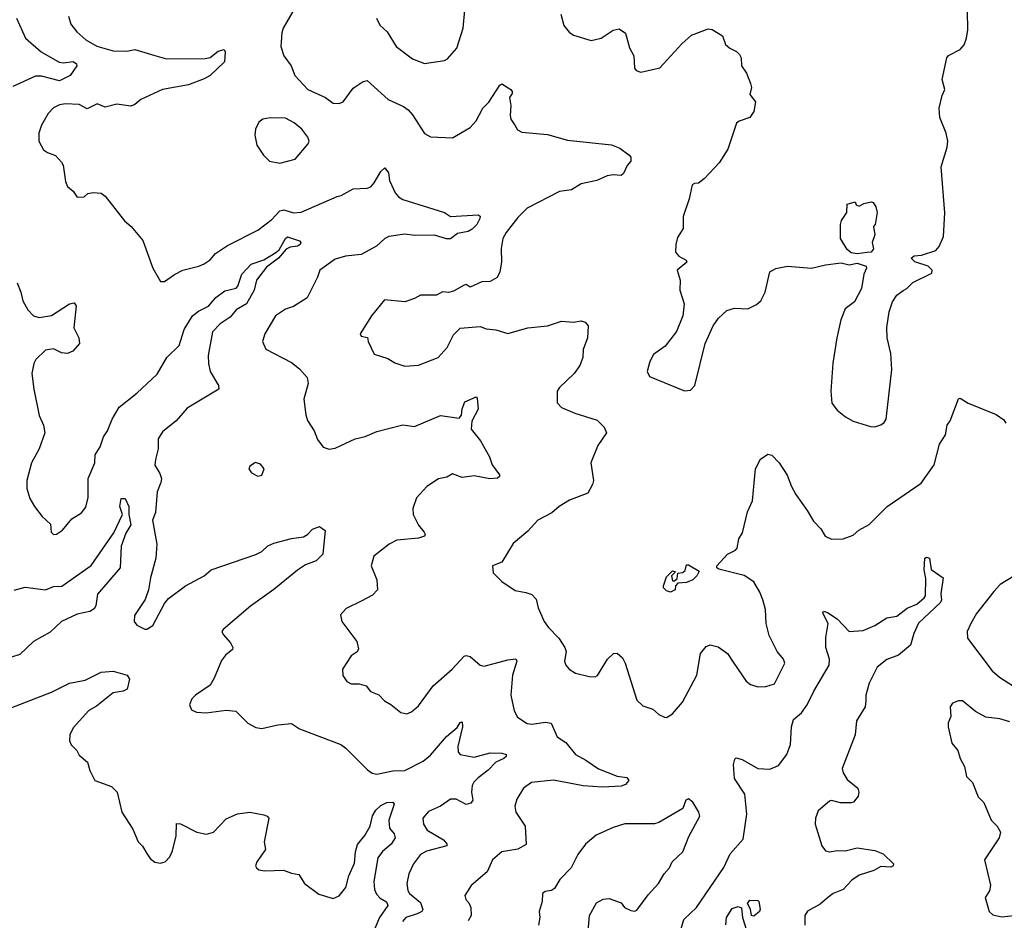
# Model space of a CAD drawing. Extents: x 2086813 to 2278017, y 548126 to 753336.
# Tile 427 of 461: x 2214505 to 2219467, y 721590 to 726127. Entities that reach past the tile are written whole.
import ezdxf

# ---------------------------------------------------------------- set-up
doc = ezdxf.new("R2010")
doc.units = 0

msp = doc.modelspace()

# ---------------------------------------------------------------- linework, layer by layer
at = {"layer": '0CON10XD'}
for points in [[(2215925.3, 726244.7), (2215831.9, 726085), (2215825, 726060), (2215821.3, 725991.3), (2215835.8, 725945), (2215872.5, 725895), (2215891.4, 725845), (2215956.7, 725775), (2216045, 725734.2), (2216085, 725706.2), (2216115, 725704), (2216135, 725713.8), (2216185, 725781.9), (2216235, 725815.6), (2216255, 725820), (2216360.8, 725725), (2216439.1, 725689.1), (2216462.4, 725672.4), (2216485, 725647.5), (2216544.4, 725554.4), (2216575, 725536), (2216685, 725532.5), (2216775, 725584.2), (2216805, 725616.7), (2216838.3, 725681.7), (2216868.3, 725711.7), (2216925, 725797.5), (2216935, 725803.3), (2216980, 725775), (2216986.7, 725765), (2216986.7, 725755), (2216973.3, 725735), (2216979.4, 725695), (2216975.7, 725645), (2216980, 725625), (2216999.2, 725595), (2217012.8, 725572.8), (2217035, 725560), (2217165, 725548.8), (2217265, 725520), (2217487, 725497), (2217529.7, 725479.7), (2217575, 725446.2), (2217583.9, 725433.9), (2217584, 725415), (2217566.8, 725393.2), (2217548.1, 725351.9), (2217535, 725341.2), (2217495, 725346), (2217465, 725340), (2217413.6, 725316.4), (2217335, 725300), (2217285, 725270), (2217225, 725261.9), (2217062.9, 725177.1), (2217015, 725130), (2216955.6, 725055), (2216939.4, 725025), (2216930.6, 724975), (2216932.9, 724905), (2216925, 724857.5), (2216911.2, 724828.8), (2216875, 724807.5), (2216833.6, 724806.4), (2216775, 724780), (2216755, 724792.5), (2216745, 724790), (2216690.8, 724759.2), (2216665, 724752), (2216635, 724756.7), (2216605, 724740), (2216525, 724738.8), (2216495, 724722), (2216445, 724706.2), (2216342.5, 724715), (2216277.5, 724635), (2216220, 724545), (2216225, 724532.5), (2216256.7, 724526.7), (2216260, 724505), (2216291.2, 724441.2), (2216359.5, 724419.5), (2216395, 724398.8), (2216445, 724381.2), (2216515, 724386.2), (2216613.3, 724425), (2216658.8, 724475), (2216691.2, 724538.8), (2216725, 724573.3), (2216825, 724582), (2216855, 724568.8), (2216905, 724563.8), (2216965, 724546.2), (2217065, 724574.2), (2217165, 724584), (2217235, 724607.5), (2217295, 724602.5), (2217335, 724610), (2217353.6, 724603.6), (2217368.8, 724585), (2217365.7, 724525), (2217344.5, 724465), (2217343.3, 724425), (2217328.1, 724385), (2217299.2, 724345), (2217225.8, 724274.2), (2217214, 724255), (2217213.6, 724196.4), (2217235, 724174), (2217302.5, 724145), (2217415, 724110), (2217450, 724075), (2217461.2, 724045), (2217418.7, 723981.3), (2217382.9, 723895), (2217396.2, 723805), (2217391.8, 723785), (2217367.4, 723742.6), (2217275, 723707.1), (2217224, 723675), (2217187, 723643), (2217116.2, 723605), (2217065, 723550), (2216992.1, 723487.9), (2216934.2, 723395), (2216887.5, 723375), (2216890.4, 723340.4), (2216935, 723297.5), (2217002.3, 723252.3), (2217055, 723242), (2217085, 723232), (2217107.8, 723207.8), (2217118.1, 723165), (2217147.5, 723095), (2217168.8, 723065), (2217221.9, 723011.9), (2217252.5, 722965), (2217258, 722945), (2217250, 722895), (2217256.2, 722875), (2217273.8, 722855), (2217305, 722835.7), (2217375, 722817.5), (2217405, 722816.2), (2217415.8, 722824.2), (2217466.7, 722905), (2217496.4, 722933.6), (2217516.1, 722936.1), (2217542.3, 722912.3), (2217556.2, 722885), (2217615, 722698.8), (2217645, 722671.2), (2217695, 722653.3), (2217726.4, 722626.4), (2217753.6, 722613.6), (2217765, 722612.5), (2217795, 722630), (2217845, 722688.8), (2217916.7, 722825), (2217936, 722935), (2217965, 722968.8), (2217985, 722978), (2218025, 722967.5), (2218072.5, 722935), (2218100.2, 722890.2), (2218165.5, 722795.5), (2218187.6, 722777.6), (2218225, 722766), (2218265, 722768), (2218308.3, 722781.7), (2218360, 722885), (2218353.8, 722905), (2218322, 722945), (2218282.2, 723025), (2218267.1, 723085), (2218262.5, 723155), (2218250, 723205), (2218235, 723243.8), (2218204, 723295), (2218155, 723326.9), (2218028.3, 723358.3), (2218017.5, 723365), (2218017.5, 723375), (2218072.5, 723435), (2218112.5, 723455), (2218120, 723465), (2218128.3, 723511.7), (2218147.3, 723542.7), (2218172.7, 723647.3), (2218197, 723703), (2218212.9, 723865), (2218237.7, 723912.3), (2218275, 723938), (2218295, 723933.8), (2218332, 723895), (2218372.7, 723832.7), (2218393.8, 723775), (2218415.8, 723735.8), (2218474, 723655), (2218505, 723600), (2218542.5, 723562.5), (2218563.3, 723525), (2218595, 723510), (2218655, 723512.5), (2218705, 723530), (2218733.3, 723555), (2218785, 723584), (2218876, 723675), (2219047.4, 723792.6), (2219114, 723884), (2219140.7, 723989.3), (2219170.6, 724035), (2219179.2, 724085), (2219194, 724106), (2219235, 724216.2), (2219245, 724220), (2219284.7, 724194.7), (2219425, 724137.8), (2219465, 724110.6), (2219474.4, 724095)], [(2217832.3, 725047.7), (2217820.5, 725029.5), (2217811.2, 724995), (2217810, 724955), (2217826.7, 724935), (2217863.3, 724915), (2217867.5, 724905), (2217817.5, 724865), (2217832.5, 724815), (2217831.2, 724765), (2217854, 724695), (2217845.8, 724635), (2217814.3, 724555.7), (2217757, 724483), (2217699.3, 724440.7), (2217680, 724405), (2217666.7, 724355), (2217679.3, 724329.3), (2217855, 724257.5), (2217885, 724260), (2217906.7, 724285), (2217958.8, 724495), (2218000, 724585), (2218026.1, 724623.9), (2218068.3, 724661.7), (2218106.4, 724673.6), (2218175, 724671.2), (2218218.1, 724691.9), (2218239.5, 724710.5), (2218261.9, 724755), (2218285, 724857.5), (2218316.1, 724873.9), (2218374.5, 724885.5), (2218495, 724876), (2218565, 724892.5), (2218645, 724901.9), (2218685, 724891.2), (2218725, 724900), (2218770, 724885), (2218772.5, 724875), (2218758.8, 724845), (2218747.7, 724772.3), (2218712.5, 724705), (2218665, 724670), (2218643.3, 724615), (2218622.5, 724525), (2218603, 724397), (2218592, 724255), (2218597.5, 724195), (2218625, 724160), (2218665.9, 724125.9), (2218705, 724103.8), (2218793, 724077), (2218815, 724076.7), (2218845, 724086.7), (2218861.7, 724098.3), (2218871.2, 724115), (2218899.2, 724365), (2218894, 724445), (2218876.4, 724523.6), (2218873.9, 724576.1), (2218886.7, 724655), (2218903.3, 724705), (2218925, 724740), (2218956.7, 724763.3), (2218975, 724772.5), (2219005, 724802.5), (2219100.7, 724849.3), (2219103.8, 724865), (2219083.3, 724885), (2219015, 724906.7), (2218997.5, 724925), (2219012.7, 724937.3), (2219049.1, 724940.9), (2219120.8, 724965), (2219138.1, 724985), (2219159.4, 725035), (2219166.4, 725153.6), (2219148.1, 725385), (2219179.2, 725485), (2219182, 725515), (2219174, 725555), (2219142, 725635), (2219138.3, 725681.7), (2219153.3, 725745), (2219167.5, 725775), (2219153.8, 725825), (2219176.7, 725935), (2219185, 725946.2), (2219245, 725976.2), (2219265, 726000), (2219276.6, 726033.4), (2219283.1, 726075), (2219278.8, 726265)], [(2214751.4, 726145), (2214762.9, 726105), (2214791.9, 726065), (2214837.5, 726025), (2214893.3, 725993.3), (2214975, 725970.6), (2215045, 725967.5), (2215085, 725976.9), (2215186.2, 725946.2), (2215245, 725930.5), (2215439.1, 725930.9), (2215465, 725935.8), (2215505, 725967.5), (2215535, 725976.2), (2215540, 725965), (2215536.7, 725915), (2215464.6, 725845.4), (2215435, 725828.5), (2215355, 725798.7), (2215225, 725775.4), (2215115, 725725.6), (2215085, 725700), (2215065, 725691.4), (2214995, 725701.4), (2214936.1, 725686.1), (2214895, 725702.5), (2214845, 725677.5), (2214805, 725700), (2214735, 725702.5), (2214705, 725698.8), (2214675, 725683.3), (2214648.8, 725655), (2214614.4, 725595.6), (2214601.9, 725555), (2214601.5, 725515), (2214625, 725472), (2214645, 725458), (2214685, 725443.3), (2214715, 725410), (2214724.2, 725394.2), (2214735, 725312.5), (2214745.9, 725285.9), (2214775, 725262.5), (2214795, 725233.3), (2214830, 725235), (2214848.3, 725251.7), (2214875, 725256.7), (2214915, 725252.5), (2214935, 725237.5), (2215033, 725113), (2215065.7, 725085), (2215125.8, 725015), (2215176.2, 724875), (2215215, 724807.5), (2215235, 724807.5), (2215285, 724843.3), (2215327.5, 724865), (2215407.5, 724885), (2215435, 724897.5), (2215465, 724918), (2215491.7, 724948.3), (2215551.3, 724988.7), (2215705, 725067.1), (2215775, 725120), (2215815, 725164.4), (2215835, 725168.5), (2215885, 725154.5), (2215922.8, 725157.2), (2216105, 725236.7), (2216125, 725241.5), (2216185.5, 725274.5), (2216255, 725278.1), (2216273.8, 725285), (2216291.9, 725305), (2216325, 725362), (2216345, 725380), (2216362.9, 725355), (2216367.6, 725317.6), (2216396.9, 725255), (2216413.8, 725233.8), (2216435, 725221.4), (2216645, 725155.7), (2216675.8, 725135.8), (2216815, 725143.8), (2216825, 725137.5), (2216824, 725125), (2216807.8, 725095), (2216785, 725072.2), (2216765, 725060.5), (2216710.4, 725049.6), (2216675, 725023.2), (2216655, 725022.5), (2216595, 725041.5), (2216495, 725039.7), (2216445, 725046.1), (2216365, 725034.4), (2216344, 725025), (2216303.2, 724986.8), (2216225, 724943.3), (2216145.8, 724935.8), (2216095, 724920), (2216017.1, 724865), (2216005, 724830), (2215953.3, 724725), (2215885, 724682), (2215845, 724668.6), (2215794.2, 724635), (2215740, 724545), (2215727.5, 724505), (2215745, 724467.5), (2215875, 724400.8), (2215915, 724368), (2215954, 724325), (2215958, 724295), (2215936.2, 724215), (2215945.9, 724135.9), (2215955, 724107.5), (2215988, 724055), (2216005, 724012.5), (2216034.1, 723974.1), (2216065, 723963.8), (2216095, 723968.8), (2216195, 724016), (2216245, 724028), (2216305, 724052.2), (2216436, 724086), (2216495, 724078), (2216625, 724132.5), (2216720, 724120), (2216731.2, 724135), (2216733.9, 724166.1), (2216748.3, 724201.7), (2216805, 724226.7), (2216810.7, 724220.7), (2216815.8, 724165), (2216782.5, 724105), (2216780, 724065), (2216826.1, 724006.1), (2216872, 723925), (2216886, 723885), (2216922, 723835), (2216922, 723825), (2216912.7, 723817.3), (2216874.5, 723814.5), (2216795, 723828.6), (2216735, 723820.8), (2216685, 723838.8), (2216657, 723823), (2216615, 723814), (2216556, 723775), (2216505, 723718), (2216485.6, 723665), (2216488.1, 723635), (2216515, 723580), (2216542.5, 723545), (2216547.5, 723535), (2216544.1, 723525.9), (2216514.4, 723515.6), (2216405, 723504.4), (2216366.7, 723485), (2216288.8, 723425), (2216276, 723375), (2216303.8, 723305), (2216308, 723255), (2216282.1, 723227.9), (2216225, 723197.5), (2216149.5, 723160.5), (2216120.7, 723129.3), (2216127.5, 723095), (2216203.3, 722995), (2216212.5, 722957.5), (2216205, 722942.5), (2216175, 722922.5), (2216131.9, 722855), (2216132.8, 722822.8), (2216153.4, 722793.4), (2216175, 722781.2), (2216215, 722781.2), (2216250.7, 722770.7), (2216272.7, 722742.7), (2216315, 722726.7), (2216343.3, 722695), (2216375, 722678), (2216425, 722636.2), (2216455, 722630), (2216479.7, 722640.3), (2216515, 722670), (2216588.3, 722771.7), (2216684.3, 722855), (2216745, 722920.6), (2216755, 722924.3), (2216775, 722919.4), (2216825, 722876), (2216845, 722870.8), (2216965, 722902.7), (2217005, 722906.7), (2217010, 722895), (2216988.8, 722825), (2216980.5, 722725), (2216995.8, 722645), (2217013.4, 722613.4), (2217061.7, 722581.7), (2217085, 722578.9), (2217155, 722589.1), (2217183.3, 722583.3), (2217212.5, 722515), (2217256.3, 722486.3), (2217305.7, 722425), (2217357.6, 722397.6), (2217422.4, 722352.4), (2217515, 722315.6), (2217565, 722310), (2217574, 722295), (2217558, 722275), (2217535, 722265.6), (2217441.7, 722261.7), (2217345, 722267.1), (2217195, 722296.9), (2217083.8, 722285), (2217043.8, 722255), (2217009.7, 722200.3), (2217000, 722165), (2217005.8, 722135), (2217051.9, 722065), (2217057.9, 721972.1), (2217015, 721948.6), (2216935, 721935.6), (2216887.1, 721895), (2216860.8, 721835), (2216780, 721765), (2216747.5, 721715), (2216752.5, 721695), (2216768.8, 721678.8), (2216778, 721655), (2216780.6, 721615), (2216765, 721587.1)], [(2216302.5, 726135), (2216319.5, 726099.5), (2216355.8, 726065.8), (2216401.7, 725991.7), (2216485, 725930), (2216545, 725906.2), (2216645, 725922), (2216660.5, 725929.5), (2216707, 725983), (2216740, 726085), (2216747.5, 726175)], [(2217232.5, 726155), (2217247.3, 726097.3), (2217273.2, 726063.2), (2217295, 726049.2), (2217385, 726022.5), (2217435, 726033.8), (2217495.8, 726074.2), (2217525, 726081.2), (2217558.3, 726058.3), (2217577.5, 725985), (2217600, 725945), (2217603, 725883), (2217611.7, 725871.7), (2217635, 725862.5), (2217730, 725885), (2217841.2, 726005), (2217890.3, 726049.7), (2217975, 726080), (2217995, 726076.7), (2218046.7, 726045), (2218062.3, 726002.3), (2218082.7, 725982.7), (2218117, 725967), (2218132.3, 725952.3), (2218140, 725935), (2218142.5, 725895), (2218167.7, 725857.7), (2218188, 725805), (2218192, 725785), (2218185, 725750), (2218213, 725713), (2218203.8, 725665), (2218185, 725633.8), (2218130, 725615), (2218117.5, 725605), (2218073.3, 725475), (2218030, 725405), (2217955, 725326.7), (2217925, 725303.3), (2217905, 725302.5), (2217893.3, 725295), (2217878.6, 725225), (2217848.6, 725135), (2217848, 725075), (2217832.3, 725047.7)], [(2214488.5, 726135), (2214533.4, 726033.4), (2214613.5, 725965), (2214703.7, 725913.6), (2214725, 725910), (2214775, 725916.3), (2214791.1, 725905), (2214792.5, 725895), (2214758.9, 725845), (2214705, 725819.1), (2214615, 725842), (2214585, 725842.1), (2214469.6, 725790.4)], [(2215815, 725404), (2215892.5, 725425), (2215958.3, 725501.7), (2215963.3, 725515), (2215956.7, 725535), (2215925.9, 725575.9), (2215887.3, 725607.3), (2215845, 725630), (2215767, 725633), (2215730, 725625), (2215709.3, 725610.7), (2215693.3, 725575), (2215690, 725545), (2215700, 725495), (2215733.3, 725445), (2215764.2, 725414.2), (2215815, 725404)], [(2218725, 724947.1), (2218695, 724952), (2218675, 724970), (2218641.2, 725025), (2218641.2, 725095), (2218646.7, 725115), (2218673.3, 725155), (2218675, 725197.5), (2218715, 725210), (2218720, 725195), (2218735, 725187.5), (2218758.3, 725201.7), (2218795, 725210), (2218806.4, 725206.4), (2218820, 725185), (2218825.8, 725155), (2218816.2, 725095), (2218807.5, 725085), (2218813.9, 725043.9), (2218800, 725005), (2218807.7, 724972.3), (2218795, 724956.2), (2218775, 724954.3), (2218725, 724947.1)], [(2214603.1, 724626.9), (2214665, 724636.5), (2214755, 724695.7), (2214780, 724700), (2214790, 724685), (2214778.1, 724575), (2214802.5, 724525), (2214806.2, 724495), (2214773, 724457), (2214745, 724446), (2214715, 724449.2), (2214675, 724469.4), (2214635, 724461.9), (2214586.2, 724415), (2214576, 724395), (2214565.7, 724345), (2214576, 724265), (2214603, 724133), (2214623.9, 724083.9), (2214631.2, 724045), (2214603.3, 723965), (2214563.8, 723895), (2214541.2, 723805), (2214541.2, 723765), (2214556, 723715), (2214580, 723675), (2214618, 723625), (2214660, 723585), (2214663.3, 723545), (2214675, 723533.3), (2214690, 723535), (2214720, 723555), (2214767, 723613), (2214816.4, 723643.6), (2214838, 723672), (2214849.7, 723720.3), (2214850.6, 723815), (2214884, 723895), (2214885.7, 723935), (2214909.5, 723975), (2214927.5, 724025), (2214947.5, 724055), (2214970.9, 724115), (2215005.5, 724175), (2215094.6, 724245.4), (2215198.2, 724341.8), (2215246.6, 724425), (2215308, 724485), (2215333, 724567), (2215374.9, 724635.1), (2215405, 724658.7), (2215456.7, 724683.3), (2215493.2, 724726.8), (2215538.3, 724761.7), (2215595.6, 724775), (2215604.7, 724785.3), (2215625, 724844.6), (2215670.8, 724895), (2215735, 724918), (2215795.9, 724954.1), (2215812.2, 724967.8), (2215844.6, 725025), (2215855, 725033.3), (2215915, 725013.3), (2215921.2, 725005), (2215918, 724995), (2215905, 724986), (2215868.5, 724981.5), (2215848.4, 724971.6), (2215809.2, 724925), (2215749, 724881), (2215698.4, 724815), (2215686.2, 724765), (2215648.1, 724695), (2215594.9, 724665.1), (2215565, 724629.1), (2215514.9, 724595.1), (2215476.6, 724555), (2215453.8, 724435), (2215455.5, 724395), (2215464.4, 724355), (2215506.9, 724285), (2215508, 724265), (2215349.5, 724170.5), (2215294, 724106), (2215225, 724051.1), (2215203.2, 724015), (2215203.2, 723965), (2215188.8, 723911.2), (2215185, 723883.3), (2215211.7, 723841.7), (2215218.5, 723815), (2215216.8, 723795), (2215198.3, 723748.3), (2215189.5, 723645), (2215173.3, 723605), (2215195.8, 723485), (2215191.4, 723415), (2215163.3, 723315), (2215154, 723255), (2215137, 723207), (2215082.5, 723125), (2215081.2, 723095), (2215095, 723076.7), (2215135, 723056.2), (2215145, 723056.2), (2215175, 723074.4), (2215235, 723186.7), (2215255, 723211.2), (2215340, 723275), (2215433.9, 723326.1), (2215469.2, 723355), (2215695, 723432.5), (2215725, 723448), (2215755, 723475.8), (2215785, 723489.4), (2215875, 723512.9), (2215935, 723521.2), (2215955, 723533.3), (2215979.5, 723560.5), (2216015, 723573.3), (2216043.3, 723553.3), (2216032.5, 723435), (2215998.6, 723401.4), (2215945, 723380.8), (2215905, 723353.8), (2215785, 723256), (2215668.1, 723171.9), (2215530, 723055), (2215523.8, 723045), (2215529.3, 723029.3), (2215567.3, 722987.3), (2215578, 722965), (2215576.7, 722955), (2215541.2, 722925), (2215521.7, 722898.3), (2215485, 722810), (2215463.8, 722775), (2215391.2, 722725), (2215372, 722705), (2215360, 722675), (2215370.7, 722650.7), (2215395, 722638.8), (2215445, 722636), (2215545, 722648.6), (2215593.2, 722643.2), (2215655, 722584), (2215695, 722561.2), (2215725, 722556), (2215805, 722575.7), (2215875, 722581.9), (2215915.5, 722555.5), (2216123.3, 722475), (2216147.6, 722457.6), (2216257.6, 722347.6), (2216281.3, 722331.3), (2216305, 722327.1), (2216385, 722343.3), (2216445, 722345.3), (2216537.5, 722392.5), (2216575, 722422.5), (2216655, 722516.2), (2216708.7, 722561.3), (2216725, 722586.7), (2216735, 722590), (2216735.6, 722565), (2216711.9, 722465), (2216715, 722437.5), (2216723.8, 722425), (2216795, 722411.8), (2216875, 722434.6), (2216935, 722431.5), (2216955.7, 722425), (2216955.7, 722415), (2216944, 722405), (2216903.5, 722386.5), (2216865, 722346), (2216815, 722307.7), (2216793.2, 722286.8), (2216785, 722268.8), (2216782.4, 722235), (2216788.5, 722195), (2216778.9, 722181.1), (2216754.1, 722174.1), (2216705, 722199.6), (2216675, 722200.4), (2216625, 722165.9), (2216565, 722138.5), (2216535.6, 722105), (2216539.4, 722075), (2216558.9, 722045), (2216641.1, 721995), (2216657.8, 721975), (2216657.5, 721965), (2216555, 721938), (2216525, 721920.9), (2216489.1, 721875), (2216466.1, 721823.9), (2216456.4, 721776.4), (2216460.5, 721740.5), (2216469.5, 721725), (2216525, 721679.2), (2216537.1, 721645), (2216531.4, 721635), (2216507.5, 721622.5), (2216450, 721605), (2216434.5, 721585)], [(2214491.7, 724801.7), (2214510.9, 724755), (2214520.6, 724710.6), (2214545.7, 724665), (2214574, 724635), (2214603.1, 724626.9)], [(2215705, 723827.5), (2215725, 723832.5), (2215736.7, 723865), (2215718.3, 723888.3), (2215693.6, 723896.4), (2215665, 723877.5), (2215660, 723865), (2215672.5, 723845), (2215705, 723827.5)], [(2214477.5, 723252.5), (2214531.7, 723268.3), (2214635, 723255.4), (2214675, 723271.4), (2214716.8, 723273.2), (2214865, 723377.9), (2214978.8, 723541.2), (2215022.2, 723635), (2215009.4, 723675), (2215016.7, 723715), (2215036.7, 723715), (2215055.5, 723675.5), (2215054.3, 723635), (2215065, 723582.5), (2215039.4, 723540.6), (2215015.4, 723475), (2215010.4, 723365), (2214897.4, 723232.6), (2214888.8, 723175), (2214880.5, 723159.5), (2214857.5, 723145), (2214795, 723132.3), (2214715, 723096.1), (2214657.6, 723042.4), (2214573.8, 722995), (2214505, 722928.6), (2214463.3, 722915)], [(2218053.9, 721856.1), (2218085.5, 721925), (2218150.5, 721999.5), (2218169.7, 722125), (2218159.2, 722225), (2218107.1, 722305), (2218102.5, 722375), (2218108.3, 722401.7), (2218115, 722408.8), (2218145, 722400.6), (2218225, 722354.5), (2218285, 722351.5), (2218329.4, 722370.6), (2218371.1, 722425), (2218388.9, 722475), (2218394.6, 722564.6), (2218405, 722602), (2218444.7, 722635.3), (2218473.8, 722675), (2218506.4, 722745), (2218584.7, 722875.3), (2218585.9, 722905), (2218568, 722965), (2218567.7, 723015), (2218578.6, 723085), (2218552.3, 723137.7), (2218555, 723147.5), (2218575, 723141.2), (2218625, 723109.2), (2218684.3, 723044.3), (2218755, 723049.5), (2218814.6, 723075.4), (2218875, 723114.2), (2218925, 723122.5), (2218977.7, 723162.3), (2219025, 723183.1), (2219062.5, 723215), (2219069.2, 723225), (2219071.8, 723311.8), (2219063.5, 723355), (2219066.2, 723415), (2219075, 723420), (2219090, 723415), (2219097.7, 723357.7), (2219158, 723315), (2219147.3, 723235), (2219150.7, 723205), (2219145, 723191.1), (2219033.5, 723086.5), (2219010.5, 723035), (2218994.5, 722975.5), (2218933.3, 722925), (2218875, 722903.5), (2218825.6, 722865), (2218785.6, 722785), (2218768.2, 722725), (2218768.2, 722695), (2218765.3, 722664.7), (2218722.4, 722595), (2218715.3, 722525), (2218650, 722355), (2218653.8, 722333.8), (2218675, 722298.8), (2218728.8, 722255), (2218733.8, 722235), (2218730, 722215), (2218706.7, 722185), (2218695, 722181.2), (2218641.7, 722181.7), (2218595, 722194), (2218585, 722190.8), (2218528.8, 722141.2), (2218514.4, 722105), (2218513.1, 722075), (2218546.9, 721965), (2218565, 721940), (2218585, 721934.4), (2218625, 721941.9), (2218665, 721940), (2218725, 721955.6), (2218815, 721941.8), (2218856, 721925), (2218908, 721875), (2218906, 721865), (2218895, 721858.6), (2218845, 721860.6), (2218808.9, 721841.1), (2218735, 721817.8), (2218698.3, 721791.7), (2218655, 721745.8), (2218605, 721725.8), (2218575, 721703.8), (2218538.7, 721671.3), (2218475, 721635.7), (2218461.8, 721615), (2218460.9, 721565)], [(2217785, 723242.5), (2217765, 723250), (2217750, 723265), (2217750, 723275), (2217765, 723320), (2217795, 723350), (2217810, 723345), (2217790, 723325), (2217795, 723300), (2217805, 723300), (2217818.3, 723311.7), (2217821.7, 723338.3), (2217847, 723343), (2217858.3, 723351.7), (2217865, 723380), (2217875, 723380), (2217928.3, 723348.3), (2217917.5, 723325), (2217896.7, 723305), (2217865, 723291.2), (2217821.7, 723288.3), (2217810, 723275), (2217807.5, 723255), (2217785, 723242.5)], [(2219515, 723324), (2219445, 723281.4), (2219413.6, 723246.4), (2219326.9, 723135), (2219297.5, 723085), (2219280, 723045), (2219281.2, 723011.2), (2219405, 722847.5), (2219442, 722815), (2219536.2, 722755)], [(2214435, 722650), (2214665, 722740), (2214755.6, 722784.4), (2214835, 722800), (2214915, 722839.6), (2214975, 722845.3), (2215047.1, 722825), (2215058.1, 722805), (2215046, 722755), (2215026.2, 722743.8), (2214975, 722735.8), (2214891, 722669), (2214852.6, 722647.4), (2214775, 722560), (2214757.8, 722525), (2214756.5, 722495), (2214764.6, 722474.6), (2214793.3, 722445), (2214805, 722422.5), (2214846.1, 722386.1), (2214857.5, 722345), (2214884.1, 722294.1), (2214967.5, 722265), (2214996.2, 722235), (2215020, 722135), (2215075, 722050), (2215102.5, 721985), (2215123.6, 721963.6), (2215145, 721927.5), (2215162.3, 721902.3), (2215185, 721883.3), (2215215, 721877.5), (2215237.5, 721885), (2215260.7, 721909.3), (2215275, 721940), (2215293.3, 722015), (2215295, 722077.5), (2215315, 722076.2), (2215396.7, 722035), (2215445.5, 722024.5), (2215481.2, 722035), (2215545, 722101.2), (2215602.7, 722127.3), (2215665, 722134.2), (2215735, 722122), (2215752.5, 722115), (2215760, 722105), (2215737.5, 721985), (2215743, 721947), (2215700, 721885), (2215692.5, 721865), (2215697.5, 721855), (2215710, 721845), (2215739.5, 721839.5), (2215833.4, 721843.4), (2215875, 721826.9), (2215911.1, 721821.1), (2215940.6, 721775), (2216012.4, 721722.4), (2216085, 721700.4), (2216115, 721712.9), (2216148.6, 721755), (2216162.8, 721815), (2216191.4, 721878.6), (2216196.6, 721935), (2216207.7, 721972.3), (2216243.2, 722016.8), (2216271.2, 722065), (2216283.3, 722116.7), (2216298.7, 722145), (2216325, 722168.4), (2216355, 722183.4), (2216385, 722185.4), (2216391.9, 722175), (2216364.6, 722095), (2216368.5, 722055), (2216391.1, 722025), (2216396.7, 722005), (2216375.9, 721974.1), (2216333.2, 721936.8), (2216310, 721905), (2216290, 721785), (2216293.3, 721745), (2216302, 721722), (2216321.4, 721701.4), (2216352.6, 721682.6), (2216360, 721665), (2216317.6, 721605), (2216275.3, 721504.7)], [(2219495, 722589.2), (2219444.3, 722604.3), (2219373.8, 722613.8), (2219322, 722642), (2219256.7, 722695), (2219235, 722696), (2219205, 722683.3), (2219194.2, 722665.8), (2219196.4, 722616.4), (2219183.8, 722585), (2219183.3, 722565), (2219202.3, 722482.3), (2219232.5, 722445), (2219243.8, 722405), (2219266.7, 722365), (2219276.7, 722315), (2219306.2, 722285), (2219335, 722212.5), (2219363.6, 722183.6), (2219400, 722095), (2219430, 722065), (2219447.5, 722035), (2219440, 722005), (2219367.5, 721895), (2219397, 721767), (2219391.7, 721738.3), (2219370, 721705), (2219390, 721635), (2219408.3, 721618.3), (2219455, 721608), (2219515, 721614)], [(2217368, 721515), (2217375.8, 721614.2), (2217411.3, 721678.7), (2217445, 721696), (2217475, 721700), (2217535, 721677.5), (2217552.5, 721655), (2217585, 721638.8), (2217605, 721636.2), (2217615, 721641.2), (2217671.2, 721718.8), (2217724, 721775), (2217752, 721825), (2217779.2, 721855), (2217792, 721885), (2217846, 721935), (2217877, 722013), (2217932.5, 722115), (2217927.5, 722135), (2217897.5, 722185), (2217875, 722202.5), (2217862.5, 722195), (2217846.4, 722153.6), (2217725, 722083.3), (2217703.6, 722076.4), (2217555, 722075.6), (2217495, 722057.1), (2217410.3, 722019.7), (2217355.8, 721974.2), (2217317.9, 721922.1), (2217284.3, 721855), (2217226.9, 721795), (2217199.7, 721750.3), (2217185, 721740), (2217152.5, 721735), (2217140, 721725), (2217137.5, 721685), (2217122, 721635), (2217125.8, 721605), (2217118.8, 721565)], [(2217803.6, 721426.4), (2217851.9, 721595), (2217915.6, 721655), (2218053.9, 721856.1)], [(2218205, 721611.2), (2218192.5, 721615), (2218187, 721647), (2218172.5, 721675), (2218185, 721692.5), (2218225, 721690), (2218230, 721685), (2218236.7, 721646.7), (2218233.3, 721635), (2218205, 721611.2)], [(2218062.5, 721567.5), (2218066.7, 721605), (2218095, 721650), (2218125, 721660), (2218143, 721653), (2218147.5, 721605), (2218165.8, 721545.8)]]:
    msp.add_lwpolyline(points, dxfattribs=at)

doc.saveas('drawing.dxf')
